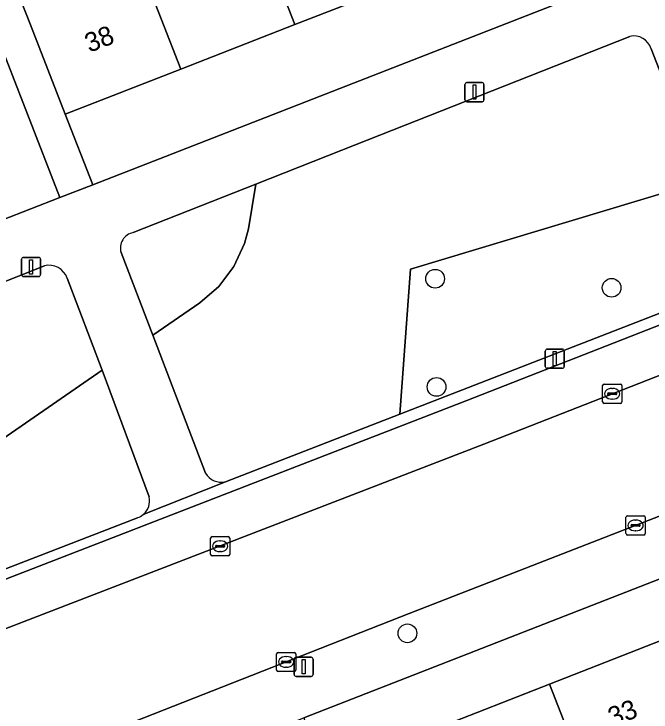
# Model space of a CAD drawing. Extents: x 159680 to 160786, y 387323 to 388340.
# Drawn here: x 160064.76 to 160098.04, y 387669.27 to 387705.74 of the extents above; entities that cross this region are included whole.
import ezdxf

# ---------------------------------------------------------------- set-up
doc = ezdxf.new("R2010")
doc.units = 0
for name, color, linetype in [('IMGEO_Boom', 7, 'Continuous'), ('IMGEO_Erf', 7, 'Continuous'), ('IMGEO_Groenvoorziening', 7, 'Continuous'), ('IMGEO_Kolk', 7, 'Continuous'), ('IMGEO_Lichtmast', 7, 'Continuous'), ('IMGEO_Pand', 7, 'Continuous'), ('IMGEO_Pand_nummerreeks', 7, 'Continuous'), ('IMGEO_Parkeervlak_open', 7, 'Continuous'), ('IMGEO_Rijbaan_lokaal_open', 7, 'Continuous'), ('IMGEO_Voetpad_open', 7, 'Continuous')]:
    doc.layers.add(name, color=color, linetype=linetype)

msp = doc.modelspace()

# ---------------------------------------------------------------- linework, layer by layer
at = {"layer": 'IMGEO_Boom'}
for centre in [(160086.761, 387691.904), (160095.98, 387691.432), (160086.835, 387686.253), (160085.311, 387673.381)]:
    msp.add_circle(centre, 0.489, dxfattribs=at)
at = {"layer": 'IMGEO_Erf'}
for points in [[(160127.764, 387719.796), (160126.325, 387723.483), (160120.563, 387721.235), (160114.783, 387718.979), (160108.906, 387716.686), (160102.792, 387714.3), (160097.153, 387712.099), (160091.086, 387709.732), (160085.158, 387707.419), (160079.427, 387705.182), (160073.469, 387702.857), (160067.439, 387700.504), (160068.881, 387696.811)], [(160116.199, 387679.901), (160122.067, 387682.196), (160127.934, 387684.49), (160133.801, 387686.785), (160139.782, 387689.124), (160138.693, 387691.913), (160079.902, 387668.962), (160080.885, 387666.09), (160086.863, 387668.428), (160092.73, 387670.723), (160098.597, 387673.017), (160104.465, 387675.312), (160110.333, 387677.607)]]:
    msp.add_lwpolyline(points, close=True, dxfattribs=at)
for points in [[(160063.763, 387704.855), (160067.164, 387696.141), (160068.881, 387696.811), (160067.439, 387700.504), (160065.622, 387705.162), (160064.358, 387708.4)], [(160045.929, 387687.852), (160067.164, 387696.141), (160063.763, 387704.855)]]:
    msp.add_lwpolyline(points, dxfattribs=at)
at = {"layer": 'IMGEO_Groenvoorziening'}
for points in [[(160096.924, 387704.562), (160081.886, 387698.615), (160077.39, 387696.839), (160077.019, 387694.508), (160076.806, 387693.737), (160076.25, 387692.551), (160075.459, 387691.507), (160074.469, 387690.65), (160072.011, 387688.952), (160074.772, 387681.755)], [(160100.737, 387697.007), (160098.038, 387703.91)], [(160070.355, 387693.27), (160072.011, 387688.952), (160074.469, 387690.65), (160075.459, 387691.507), (160076.25, 387692.551), (160076.806, 387693.737), (160077.019, 387694.508), (160077.39, 387696.839), (160070.99, 387694.311)], [(160075.811, 387681.298), (160084.921, 387684.831), (160085.469, 387692.407), (160100.737, 387697.007)], [(160102.4, 387692.643), (160100.737, 387697.007), (160085.469, 387692.407), (160084.921, 387684.831), (160101.779, 387691.369)], [(160066.349, 387692.581), (160058.11, 387689.304), (160049.632, 387686.076), (160058.25, 387679.449), (160069.361, 387687.123), (160067.541, 387691.926)], [(160071.824, 387680.505), (160069.361, 387687.123), (160058.25, 387679.449), (160049.632, 387686.076)], [(160053.42, 387672.531), (160071.219, 387679.422)]]:
    msp.add_lwpolyline(points, dxfattribs=at)
for centre, radius, start, end in [((160097.148, 387703.666), 0.923, 15.3082, 104.0128), ((160071.139, 387693.506), 0.819, 100.5043, 196.7302), ((160066.586, 387691.601), 1.009, 18.8099, 103.6128), ((160075.595, 387682.217), 0.944, 209.3082, 283.2076), ((160070.923, 387680.298), 0.925, 309.8269, 12.9287), ((160070.934, 387680.277), 0.901, 288.4279, 310.1404)]:
    msp.add_arc(centre, radius, start, end, dxfattribs=at)
at = {"layer": 'IMGEO_Kolk'}
for p, q in [((160095.51, 387685.467), (160095.51, 387686.319)), ((160095.585, 387686.393), (160096.437, 387686.393)), ((160096.511, 387686.319), (160096.511, 387685.467)), ((160095.769, 387685.887), (160095.769, 387685.899)), ((160096.207, 387685.85), (160095.809, 387685.85)), ((160095.812, 387685.936), (160096.21, 387685.936)), ((160095.998, 387686.173), (160096.023, 387686.173)), ((160096.253, 387685.899), (160096.253, 387685.887)), ((160096.021, 387685.613), (160095.996, 387685.613)), ((160096.437, 387685.393), (160095.585, 387685.393)), ((160096.73, 387678.588), (160096.73, 387679.44)), ((160096.805, 387679.514), (160097.657, 387679.514)), ((160097.218, 387679.294), (160097.243, 387679.294)), ((160097.731, 387679.44), (160097.731, 387678.588)), ((160096.989, 387679.008), (160096.989, 387679.02)), ((160097.427, 387678.971), (160097.029, 387678.971)), ((160097.032, 387679.057), (160097.43, 387679.057)), ((160097.473, 387679.02), (160097.473, 387679.008)), ((160097.241, 387678.734), (160097.216, 387678.734)), ((160075.031, 387677.505), (160075.031, 387678.357)), ((160075.106, 387678.431), (160075.958, 387678.431)), ((160075.519, 387678.211), (160075.544, 387678.211)), ((160076.032, 387678.357), (160076.032, 387677.505)), ((160097.657, 387678.514), (160096.805, 387678.514)), ((160075.29, 387677.925), (160075.29, 387677.937)), ((160075.728, 387677.888), (160075.33, 387677.888)), ((160075.333, 387677.974), (160075.731, 387677.974)), ((160075.774, 387677.937), (160075.774, 387677.925)), ((160075.542, 387677.651), (160075.517, 387677.651)), ((160075.958, 387677.431), (160075.106, 387677.431)), ((160078.554, 387672.385), (160079.406, 387672.385)), ((160078.479, 387671.459), (160078.479, 387672.311)), ((160078.967, 387672.165), (160078.992, 387672.165)), ((160079.48, 387672.311), (160079.48, 387671.459)), ((160078.738, 387671.879), (160078.738, 387671.891)), ((160079.176, 387671.842), (160078.778, 387671.842)), ((160078.781, 387671.928), (160079.179, 387671.928)), ((160079.222, 387671.891), (160079.222, 387671.879)), ((160079.406, 387671.385), (160078.554, 387671.385)), ((160078.99, 387671.605), (160078.965, 387671.605))]:
    msp.add_line(p, q, dxfattribs=at)
for points in [[(160095.51, 387685.467), (160095.51, 387686.319)], [(160095.585, 387686.393), (160096.437, 387686.393)], [(160096.511, 387686.319), (160096.511, 387685.467)], [(160096.437, 387685.393), (160095.585, 387685.393)], [(160096.73, 387678.588), (160096.73, 387679.44)], [(160096.805, 387679.514), (160097.657, 387679.514)], [(160097.731, 387679.44), (160097.731, 387678.588)], [(160075.031, 387677.505), (160075.031, 387678.357)], [(160075.106, 387678.431), (160075.958, 387678.431)], [(160076.032, 387678.357), (160076.032, 387677.505)], [(160097.657, 387678.514), (160096.805, 387678.514)], [(160075.958, 387677.431), (160075.106, 387677.431)], [(160078.554, 387672.385), (160079.406, 387672.385)], [(160078.479, 387671.459), (160078.479, 387672.311)], [(160079.48, 387672.311), (160079.48, 387671.459)], [(160079.406, 387671.385), (160078.554, 387671.385)]]:
    msp.add_lwpolyline(points, dxfattribs=at)
for centre, radius, start, end in [((160095.587, 387686.317), 0.0765, 91.552, 178.448), ((160095.587, 387686.317), 0.0765, 91.552, 178.448), ((160096.435, 387686.317), 0.0765, 1.552, 88.448), ((160096.435, 387686.317), 0.0765, 1.552, 88.448), ((160095.809, 387685.896), 0.0403, 85.8775, 175.7526), ((160095.806, 387685.886), 0.0366, 178.938, 274.7102), ((160096.21, 387685.893), 0.043, 264.8664, 352.4533), ((160096.214, 387685.898), 0.0386, 1.7309, 96.639), ((160095.587, 387685.469), 0.0765, 181.552, 268.448), ((160095.587, 387685.469), 0.0765, 181.552, 268.448), ((160096.435, 387685.469), 0.0765, 271.552, 358.448), ((160096.435, 387685.469), 0.0765, 271.552, 358.448), ((160096.807, 387679.438), 0.0765, 91.552, 178.448), ((160096.807, 387679.438), 0.0765, 91.552, 178.448), ((160097.655, 387679.438), 0.0765, 1.552, 88.448), ((160097.655, 387679.438), 0.0765, 1.552, 88.448), ((160097.029, 387679.017), 0.0403, 85.8775, 175.7526), ((160097.026, 387679.007), 0.0366, 178.938, 274.7102), ((160097.43, 387679.014), 0.043, 264.8664, 352.4533), ((160097.434, 387679.019), 0.0386, 1.7309, 96.639), ((160096.807, 387678.59), 0.0765, 181.552, 268.448), ((160096.807, 387678.59), 0.0765, 181.552, 268.448), ((160097.655, 387678.59), 0.0765, 271.552, 358.448), ((160097.655, 387678.59), 0.0765, 271.552, 358.448), ((160075.108, 387678.355), 0.0765, 91.552, 178.448), ((160075.108, 387678.355), 0.0765, 91.552, 178.448), ((160075.956, 387678.355), 0.0765, 1.552, 88.448), ((160075.956, 387678.355), 0.0765, 1.552, 88.448), ((160075.33, 387677.934), 0.0403, 85.8775, 175.7526), ((160075.327, 387677.924), 0.0366, 178.938, 274.7102), ((160075.731, 387677.931), 0.043, 264.8664, 352.4533), ((160075.735, 387677.936), 0.0386, 1.7309, 96.639), ((160075.108, 387677.507), 0.0765, 181.552, 268.448), ((160075.108, 387677.507), 0.0765, 181.552, 268.448), ((160075.956, 387677.507), 0.0765, 271.552, 358.448), ((160075.956, 387677.507), 0.0765, 271.552, 358.448), ((160078.556, 387672.309), 0.0765, 91.552, 178.448), ((160078.556, 387672.309), 0.0765, 91.552, 178.448), ((160079.404, 387672.309), 0.0765, 1.552, 88.448), ((160079.404, 387672.309), 0.0765, 1.552, 88.448), ((160078.778, 387671.888), 0.0403, 85.8775, 175.7526), ((160078.775, 387671.878), 0.0366, 178.938, 274.7102), ((160079.179, 387671.885), 0.043, 264.8664, 352.4533), ((160079.183, 387671.89), 0.0386, 1.7309, 96.639), ((160078.556, 387671.461), 0.0765, 181.552, 268.448), ((160078.556, 387671.461), 0.0765, 181.552, 268.448), ((160079.404, 387671.461), 0.0765, 271.552, 358.448), ((160079.404, 387671.461), 0.0765, 271.552, 358.448)]:
    msp.add_arc(centre, radius, start, end, dxfattribs=at)
for centre, major_axis, ratio, start_param, end_param in [((160095.997, 387685.893), (-0.387, 0.002), 0.722429, 4.712389, 7.853982), ((160096.022, 387685.893), (-0.39, 0.002), 0.717154, 1.570796, 4.712389), ((160097.217, 387679.014), (-0.387, 0.002), 0.722429, 4.712389, 7.853982), ((160097.242, 387679.014), (-0.39, 0.002), 0.717154, 1.570796, 4.712389), ((160075.518, 387677.931), (-0.387, 0.002), 0.722429, 4.712389, 7.853982), ((160075.543, 387677.931), (-0.39, 0.002), 0.717154, 1.570796, 4.712389), ((160078.966, 387671.885), (-0.387, 0.002), 0.722429, 4.712389, 7.853982), ((160078.991, 387671.885), (-0.39, 0.002), 0.717154, 1.570796, 4.712389)]:
    msp.add_ellipse(centre, major_axis=major_axis, ratio=ratio, start_param=start_param, end_param=end_param, dxfattribs=at)
at = {"layer": 'IMGEO_Lichtmast'}
for p, q in [((160088.319, 387701.253), (160088.319, 387702.053)), ((160088.319, 387702.053), (160088.319, 387701.253)), ((160088.419, 387702.153), (160089.209, 387702.153)), ((160089.209, 387702.153), (160088.419, 387702.153)), ((160089.309, 387702.053), (160089.309, 387701.253)), ((160089.309, 387701.253), (160089.309, 387702.053)), ((160089.209, 387701.153), (160088.419, 387701.153)), ((160088.419, 387701.153), (160089.209, 387701.153)), ((160065.16, 387692.121), (160065.16, 387692.921)), ((160065.16, 387692.921), (160065.16, 387692.121)), ((160065.26, 387693.021), (160066.05, 387693.021)), ((160066.05, 387693.021), (160065.26, 387693.021)), ((160066.15, 387692.921), (160066.15, 387692.121)), ((160066.15, 387692.121), (160066.15, 387692.921)), ((160066.05, 387692.021), (160065.26, 387692.021)), ((160065.26, 387692.021), (160066.05, 387692.021)), ((160092.513, 387687.324), (160092.513, 387688.124)), ((160092.513, 387688.124), (160092.513, 387687.324)), ((160092.613, 387688.224), (160093.403, 387688.224)), ((160093.403, 387688.224), (160092.613, 387688.224)), ((160093.503, 387688.124), (160093.503, 387687.324)), ((160093.503, 387687.324), (160093.503, 387688.124)), ((160093.403, 387687.224), (160092.613, 387687.224)), ((160092.613, 387687.224), (160093.403, 387687.224)), ((160079.398, 387671.232), (160079.398, 387672.032)), ((160079.398, 387672.032), (160079.398, 387671.232)), ((160079.498, 387672.132), (160080.288, 387672.132)), ((160080.288, 387672.132), (160079.498, 387672.132)), ((160080.388, 387672.032), (160080.388, 387671.232)), ((160080.388, 387671.232), (160080.388, 387672.032)), ((160080.288, 387671.132), (160079.498, 387671.132)), ((160079.498, 387671.132), (160080.288, 387671.132))]:
    msp.add_line(p, q, dxfattribs=at)
for points in [[(160088.739, 387702.028), (160088.889, 387702.028), (160088.889, 387701.278), (160088.739, 387701.278), (160088.739, 387702.028)], [(160065.58, 387692.896), (160065.73, 387692.896), (160065.73, 387692.146), (160065.58, 387692.146), (160065.58, 387692.896)], [(160092.933, 387688.099), (160093.083, 387688.099), (160093.083, 387687.349), (160092.933, 387687.349), (160092.933, 387688.099)], [(160079.818, 387672.007), (160079.968, 387672.007), (160079.968, 387671.257), (160079.818, 387671.257), (160079.818, 387672.007)]]:
    msp.add_lwpolyline(points, dxfattribs=at)
for centre, start, end in [((160088.419, 387702.053), 90, 180), ((160088.419, 387702.053), 90, 180), ((160089.209, 387702.053), 0, 90), ((160089.209, 387702.053), 360, 90), ((160088.419, 387701.253), 180, 270), ((160088.419, 387701.253), 180, 270), ((160089.209, 387701.253), 270, 0), ((160089.209, 387701.253), 270, 0), ((160065.26, 387692.921), 90, 180), ((160065.26, 387692.921), 90, 180), ((160066.05, 387692.921), 0, 90), ((160066.05, 387692.921), 360, 90), ((160065.26, 387692.121), 180, 270), ((160065.26, 387692.121), 180, 270), ((160066.05, 387692.121), 270, 0), ((160066.05, 387692.121), 270, 0), ((160092.613, 387688.124), 90, 180), ((160092.613, 387688.124), 90, 180), ((160093.403, 387688.124), 0, 90), ((160093.403, 387688.124), 360, 90), ((160092.613, 387687.324), 180, 270), ((160092.613, 387687.324), 180, 270), ((160093.403, 387687.324), 270, 0), ((160093.403, 387687.324), 270, 0), ((160079.498, 387672.032), 90, 180), ((160079.498, 387672.032), 90, 180), ((160080.288, 387672.032), 0, 90), ((160080.288, 387672.032), 360, 90), ((160079.498, 387671.232), 180, 270), ((160079.498, 387671.232), 180, 270), ((160080.288, 387671.232), 270, 0), ((160080.288, 387671.232), 270, 0)]:
    msp.add_arc(centre, 0.1, start, end, dxfattribs=at)
at = {"layer": 'IMGEO_Pand'}
for points in [[(160079.427, 387705.182), (160085.158, 387707.419), (160082.077, 387715.314), (160076.346, 387713.078)], [(160076.346, 387713.078), (160070.388, 387710.753), (160073.469, 387702.857), (160079.427, 387705.182)], [(160070.388, 387710.753), (160064.358, 387708.4), (160065.622, 387705.162), (160067.439, 387700.504), (160073.469, 387702.857)], [(160098.597, 387673.017), (160092.73, 387670.723), (160095.811, 387662.844), (160101.679, 387665.139)], [(160092.73, 387670.723), (160086.863, 387668.428), (160089.945, 387660.55), (160095.811, 387662.844)]]:
    msp.add_lwpolyline(points, close=True, dxfattribs=at)
at = {"layer": 'IMGEO_Parkeervlak_open'}
for points in [[(160185.066, 387723.299), (160132.762, 387702.9), (160088.425, 387685.547), (160058.019, 387673.764), (160057.664, 387673.563)], [(160055.434, 387670.196), (160089.312, 387683.27), (160133.651, 387700.624)]]:
    msp.add_lwpolyline(points, dxfattribs=at)
at = {"layer": 'IMGEO_Rijbaan_lokaal_open'}
for points in [[(160182.985, 387719.864), (160133.651, 387700.624), (160089.312, 387683.27), (160055.434, 387670.196), (160053.969, 387669.574)], [(160057.185, 387663.329), (160085.401, 387674.408), (160119.003, 387687.495), (160155.133, 387701.581)]]:
    msp.add_lwpolyline(points, dxfattribs=at)
at = {"layer": 'IMGEO_Voetpad_open'}
for points in [[(160205.143, 387750), (160183.527, 387741.562), (160182.349, 387741.102), (160129.215, 387720.362), (160127.764, 387719.796), (160068.881, 387696.811), (160067.164, 387696.141), (160045.929, 387687.852)], [(160056.822, 387659.952), (160078.175, 387668.288), (160079.902, 387668.962), (160138.693, 387691.913), (160140.108, 387692.465), (160193.051, 387713.133), (160193.266, 387713.204), (160194.754, 387713.699), (160200.266, 387715.532), (160213.396, 387719.139)], [(160190, 387715.208), (160155.133, 387701.581), (160119.003, 387687.495), (160085.401, 387674.408), (160057.185, 387663.329)], [(160070.99, 387694.311), (160077.39, 387696.839), (160081.886, 387698.615), (160096.924, 387704.562)], [(160098.038, 387703.91), (160100.737, 387697.007), (160102.4, 387692.643)], [(160057.664, 387673.563), (160058.019, 387673.764), (160088.425, 387685.547), (160132.762, 387702.9)], [(160074.772, 387681.755), (160072.011, 387688.952), (160070.355, 387693.27)], [(160047.272, 387685.178), (160049.632, 387686.076), (160058.11, 387689.304), (160066.349, 387692.581)], [(160067.541, 387691.926), (160069.361, 387687.123), (160071.824, 387680.505)], [(160101.779, 387691.369), (160084.921, 387684.831), (160075.811, 387681.298), (160071.515, 387679.588)], [(160071.515, 387679.588), (160075.811, 387681.298)], [(160071.219, 387679.422), (160053.42, 387672.531)]]:
    msp.add_lwpolyline(points, dxfattribs=at)
for centre, radius, start, end in [((160097.148, 387703.666), 0.923, 15.3082, 104.0128), ((160071.139, 387693.506), 0.819, 100.5043, 196.7302), ((160066.586, 387691.601), 1.009, 18.8099, 103.6128), ((160075.595, 387682.217), 0.944, 209.3082, 283.2076), ((160070.923, 387680.298), 0.925, 309.8269, 12.9287), ((160070.934, 387680.277), 0.901, 288.4279, 310.1404)]:
    msp.add_arc(centre, radius, start, end, dxfattribs=at)

# ---------------------------------------------------------------- texts
at = {"layer": 'IMGEO_Pand_nummerreeks'}
for s, rotation, p in [('38', 21.3172, (160068.7, 387703.702)), ('33', 21.3599, (160096.035, 387668.494))]:
    msp.add_text(s, height=1, rotation=rotation, dxfattribs=at).set_placement(p)

doc.saveas('drawing.dxf')
